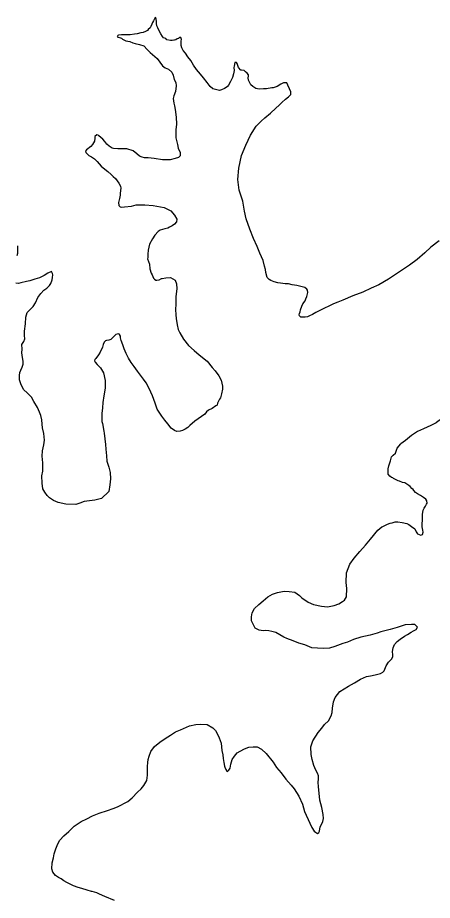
# Model space of a CAD drawing. Extents: x 31699 to 244310, y -8841 to 11474.
# Drawn here: x 146793.1 to 146973.3, y 2326.6 to 2710.4 of the extents above; entities that cross this region are included whole.
import ezdxf

# ---------------------------------------------------------------- set-up
doc = ezdxf.new("R2010")
doc.units = 0
doc.layers.add('R_Draft', color=7, linetype='Continuous')

msp = doc.modelspace()

# ---------------------------------------------------------------- linework, layer by layer
at = {"layer": 'R_Draft'}
for points in [[(146877.98, 2679.47), (146876.69, 2680.5), (146875.5, 2682.2), (146873.91, 2684.29), (146872.53, 2685.92), (146870.87, 2687.87), (146869.48, 2689.84), (146868.29, 2691.87), (146867.11, 2693.37), (146866, 2694.94), (146864.97, 2696.11), (146864.4, 2697.3), (146864.1, 2698.36), (146864.14, 2699.29), (146864.17, 2700.43), (146864.36, 2700.9), (146864, 2701.82), (146863.6, 2701.75), (146863.07, 2701.46), (146863.01, 2701.39), (146862.48, 2701.18), (146861.83, 2700.76), (146861.23, 2700.61), (146860.9, 2700.6), (146860.17, 2700.51), (146859.44, 2700.49), (146857.96, 2700.84), (146857.55, 2701.37), (146856.4, 2701.73), (146856.05, 2702.32), (146855.36, 2703.37), (146854.66, 2704.42), (146854.01, 2706), (146853.52, 2706.92), (146853.42, 2707.85), (146853.46, 2708.79), (146853.3, 2709.79), (146853.08, 2710.45), (146852.75, 2710.24), (146852.44, 2709.63), (146852.12, 2709.02), (146851.74, 2708.41), (146851.43, 2707.66), (146851, 2706.58), (146850.68, 2706.04), (146849.84, 2705.28), (146849.52, 2704.87), (146848.67, 2704.38), (146847.61, 2704.01), (146846.62, 2703.78), (146845.03, 2703.47), (146843.84, 2703.23), (146841.91, 2703.04), (146841.38, 2703.03), (146839.52, 2702.97), (146838.18, 2702.93), (146837.06, 2702.77), (146836.86, 2702.76), (146836.66, 2702.69), (146836.47, 2702.41), (146836.34, 2702.14), (146838.16, 2701.46), (146838.7, 2701.14), (146840.13, 2700.39), (146841.87, 2700.04), (146843.21, 2699.54), (146844.16, 2699.24), (146845.97, 2698.82), (146847.92, 2698.15), (146849.43, 2696.59), (146850.67, 2695.36), (146851.63, 2694.45), (146853.74, 2692.71), (146854.86, 2691.07), (146856.04, 2689.44), (146857.13, 2688.6), (146858.68, 2688.11), (146860.12, 2686.69), (146860.62, 2685.43), (146861.14, 2683.58), (146861.78, 2682.26), (146862.02, 2680.87), (146861.63, 2678.39), (146861.02, 2676.5), (146860.72, 2675.22), (146860.98, 2673.29), (146861.29, 2672.03), (146861.47, 2670.44), (146862.03, 2667.18), (146862.05, 2664.11), (146861.86, 2661.7), (146861.83, 2658.23), (146862.52, 2655.25), (146862.9, 2653.66), (146863.75, 2651.75), (146863.73, 2650.41), (146863.02, 2649.59), (146861.5, 2649.21), (146859.32, 2648.61), (146855.99, 2648.58), (146852.44, 2649.21)], [(146917.24, 2580.15), (146916.98, 2580.14), (146916.11, 2580.19), (146915.56, 2580.77), (146915.41, 2581.17), (146915.6, 2581.77), (146915.84, 2582.58), (146916.08, 2583.32), (146916.57, 2584.94), (146917.07, 2585.96), (146918.03, 2587.32), (146918.4, 2588.13), (146918.71, 2589.21), (146919.07, 2590.29), (146919.19, 2590.96), (146919.03, 2591.89), (146918.74, 2592.41), (146917.93, 2593.06), (146916.11, 2593.6), (146914.43, 2593.96), (146912.43, 2594.3), (146910.75, 2594.65), (146909.28, 2594.67), (146907.28, 2595.01), (146906.21, 2595.12), (146904.53, 2595.53), (146903.11, 2596.09), (146902.37, 2596.54), (146901.54, 2597.45), (146900.94, 2599.63), (146900.77, 2600.96), (146900.39, 2602.42), (146899.79, 2604.81), (146898.3, 2608.03), (146897.21, 2610.87), (146895.64, 2614.36), (146894.05, 2618.52), (146892.46, 2622.95), (146891.69, 2626.27), (146890.89, 2630.71), (146889.42, 2635.41), (146888.82, 2640.07), (146889.14, 2644.95), (146890.3, 2650.53), (146892.23, 2654.99), (146894.24, 2659.32), (146896.79, 2663.2), (146898.98, 2665.47), (146900.54, 2666.85), (146902.94, 2668.92), (146905.34, 2671.13), (146906.7, 2672.44), (146907.93, 2673.61), (146909.42, 2674.99), (146910.73, 2676.03), (146911.76, 2677), (146911.86, 2678.13), (146911.22, 2679.45), (146910.44, 2681.03), (146910.01, 2682.15), (146908.68, 2682.11), (146907.5, 2681.48), (146905.86, 2680.49), (146904.08, 2679.97), (146903.48, 2679.89), (146901.23, 2679.49), (146899.97, 2679.45), (146898.04, 2679.33), (146896.56, 2679.62), (146895.27, 2680.45), (146894.45, 2681.29), (146893.82, 2682.34), (146893.46, 2683.27), (146893.29, 2684.33), (146893.34, 2685.06), (146893.39, 2685.6), (146892.83, 2686.32), (146892.09, 2686.83), (146891.54, 2687.41), (146890.33, 2687.58), (146890.13, 2687.64), (146889.03, 2688.81), (146888.8, 2689.67), (146888.45, 2690.53), (146888.17, 2690.99), (146887.44, 2690.9), (146887.21, 2689.42), (146887.1, 2688.75), (146887.21, 2687.42), (146886.91, 2686.01), (146886.43, 2684.46), (146885.93, 2683.24), (146885.55, 2682.7), (146884.73, 2681.14), (146884.28, 2680.46), (146883.7, 2680.04), (146882.98, 2679.62), (146881.73, 2679.05), (146881.26, 2678.9), (146880.8, 2678.82), (146877.98, 2679.47)], [(146852.44, 2649.21), (146849.77, 2649.46), (146848.23, 2649.55), (146847.23, 2649.79), (146846.01, 2650.22), (146844.85, 2651.19), (146843.28, 2652.54), (146840.46, 2653.39), (146838.59, 2653.34), (146836.66, 2653.35), (146834.79, 2653.49), (146834.19, 2653.68), (146832.9, 2654.51), (146831.87, 2655.41), (146831.04, 2656.59), (146830.14, 2657.63), (146828.43, 2659.12), (146828.09, 2659.37), (146827.49, 2659.42), (146826.64, 2658.73), (146826.6, 2658.06), (146826.44, 2656.79), (146825.61, 2655.29), (146824.91, 2654.47), (146822.95, 2653.01), (146822.57, 2652.4), (146822.65, 2651.8), (146824.02, 2650.57), (146825.11, 2649.94), (146826.47, 2649.04), (146827.7, 2647.94), (146829.42, 2645.86), (146831, 2644.5), (146832.22, 2643.6), (146833.73, 2642.25), (146834.55, 2641.4), (146835.58, 2640.57), (146836.34, 2639.45), (146837.11, 2638.47), (146837.74, 2637.22), (146837.97, 2636.3), (146837.7, 2634.15), (146837.59, 2633.28), (146837.31, 2631.74), (146836.96, 2630.06), (146837.06, 2628.79), (146837.61, 2628.21), (146838.42, 2627.96), (146839.48, 2628.13), (146842.53, 2628.49), (146844.58, 2629.01), (146848.38, 2629.06), (146851.92, 2628.7), (146856.8, 2627.91), (146859.71, 2626.46), (146861.3, 2624.5), (146862.22, 2622.86), (146862.18, 2621.72), (146861.28, 2620.69), (146860.24, 2619.93), (146859.13, 2619.3), (146858.34, 2618.87), (146857.08, 2618.57), (146854.97, 2617.97), (146854.12, 2617.41), (146852.7, 2615.9), (146851.62, 2614.2), (146850.35, 2611.96), (146849.83, 2609.27), (146849.68, 2607.6), (146849.66, 2606.13), (146849.54, 2605.59), (146850.41, 2603.28), (146850.47, 2601.28), (146851.06, 2599.3), (146851.48, 2598.57), (146852.12, 2597.19), (146852.6, 2596.67), (146853.08, 2596.35), (146853.62, 2596.23), (146854.54, 2596.46), (146855.53, 2596.96), (146855.92, 2597.04), (146857.45, 2597.35), (146859.57, 2597.48), (146861.54, 2596.33), (146862.19, 2594.68), (146862.32, 2592.48), (146861.89, 2589.13), (146861.79, 2585.79), (146861.72, 2583.52), (146861.86, 2581.26), (146861.91, 2579.59), (146862.46, 2576.8), (146862.85, 2574.88), (146863.56, 2573.36), (146865.1, 2570.6), (146867.32, 2567.86), (146869.85, 2565.67), (146872.03, 2563.8), (146875.51, 2561.03)], [(146792.94, 2607.06), (146793.18, 2608.07), (146793.2, 2609.61), (146793.09, 2611.27)], [(146976.27, 2613.41), (146972.69, 2610.63), (146970.03, 2608.21), (146966.66, 2605.24), (146963.33, 2602.81), (146959.48, 2600.23), (146954.32, 2596.67), (146950, 2594.2), (146946.71, 2592.77), (146943.1, 2591.13), (146938.75, 2589.53), (146934.34, 2587.6), (146932.17, 2586.67), (146930.33, 2585.95), (146928.95, 2585.3), (146925.79, 2583.81), (146923.89, 2582.75), (146922.71, 2582.25), (146921.2, 2581.4), (146919.89, 2580.83), (146919.03, 2580.41), (146918.04, 2580.24), (146917.24, 2580.15)], [(146798.15, 2546.46), (146797.25, 2547.3), (146795.81, 2548.66), (146794.62, 2550.7), (146793.95, 2553.01), (146793.83, 2554.88), (146793.99, 2556.15), (146794.43, 2557.17), (146794.99, 2558.45), (146795.42, 2559.73), (146795.53, 2560.54), (146795.45, 2561.07), (146795.13, 2562.6), (146794.87, 2564.72), (146795.09, 2566.27), (146794.97, 2568.27), (146795.79, 2569.63), (146796.22, 2570.77), (146796.11, 2572.17), (146795.99, 2574.04), (146796.43, 2577.26), (146796.61, 2580.13), (146797.28, 2582.29), (146798.7, 2583.73), (146799.87, 2584.9), (146800.88, 2586.47), (146801.82, 2588.76), (146803.09, 2590.54), (146804.45, 2591.98), (146805.76, 2592.82), (146806.92, 2593.92), (146807.56, 2594.87), (146808.05, 2596.42), (146808.22, 2597.5), (146808.32, 2598.57), (146808.23, 2599.23), (146807.74, 2600.02), (146806.16, 2599.31), (146804.6, 2598.26), (146802.56, 2597.33), (146800.51, 2596.67), (146798.4, 2596.01), (146796.88, 2595.69), (146794.5, 2595.09), (146793.44, 2594.86), (146792.24, 2594.96)], [(146874.4, 2538.03), (146870.1, 2534.97), (146867.89, 2533.1), (146867.04, 2532.27), (146865.87, 2531.44), (146864.76, 2530.87), (146863.76, 2530.64), (146862.24, 2530.46), (146861.22, 2530.9), (146859.79, 2531.99), (146858.34, 2533.75), (146857.09, 2535.45), (146855.78, 2537.15), (146853.69, 2540.22), (146852.81, 2542.73), (146851.65, 2545.97), (146850.22, 2549.13), (146848.95, 2551.57), (146847.77, 2553.27), (146846.52, 2554.97), (146845.2, 2556.73), (146843.74, 2558.69), (146842.36, 2560.45), (146841.23, 2562.42), (146840.24, 2564.46), (146839.38, 2566.37), (146838.73, 2568.16), (146838.08, 2570.01), (146837.84, 2571.2), (146837.76, 2571.86), (146837.4, 2572.66), (146837.33, 2572.79), (146836.73, 2572.9), (146835.73, 2572.67), (146833.93, 2570.75), (146833.54, 2570.41), (146832.74, 2570.25), (146831.68, 2570.08), (146831.22, 2569.94), (146830.64, 2569.32), (146830.2, 2568.24), (146829.97, 2567.16), (146828.97, 2564.93), (146828.27, 2563.77), (146826.99, 2562.2), (146826.6, 2561.79), (146826.48, 2561.25), (146826.77, 2560.59), (146827.66, 2559.55), (146829.04, 2558.19), (146830.37, 2555.96), (146831.13, 2552.64), (146831.1, 2549.37), (146830.6, 2546.02), (146830.15, 2543.07), (146829.89, 2540.79), (146829.7, 2538.31), (146829.67, 2534.84), (146829.96, 2533.91), (146830.59, 2530.59), (146830.68, 2529.73), (146831.02, 2527.27), (146831.23, 2524.87), (146831.42, 2522.74), (146831.71, 2519.88), (146831.91, 2517.62), (146832.66, 2514.97), (146833.26, 2512.65), (146833.47, 2509.92), (146833.15, 2507.3), (146832.7, 2504.42), (146829.53, 2501.32), (146826.69, 2500.64), (146822.04, 2499.97), (146820.07, 2499.31), (146818.35, 2498.79), (146814.09, 2498.8), (146810.67, 2499.56), (146808.64, 2500.5), (146806.94, 2501.59), (146805.84, 2502.69), (146804.87, 2504.07), (146804.03, 2505.51), (146803.69, 2508.04), (146803.59, 2511.17), (146804, 2513.25), (146804.02, 2516.86), (146803.74, 2519.79), (146803.94, 2522), (146804.46, 2524.68), (146804.8, 2526.63), (146804.51, 2529.56), (146803.9, 2532.01), (146803.72, 2533.67), (146803.6, 2535.61), (146803.21, 2537.46), (146802.63, 2538.92), (146801.71, 2540.96), (146800.16, 2543.58), (146799.04, 2545.42), (146798.15, 2546.46)], [(146875.51, 2561.03), (146877.59, 2558.35), (146878.97, 2556.79), (146880.57, 2554.7), (146881.49, 2552.79), (146882.1, 2550.14), (146882.14, 2548.87), (146881.73, 2546.79), (146881.25, 2545.17), (146880.87, 2544.56), (146879.99, 2542.73), (146879.74, 2541.99), (146879.16, 2541.57), (146877.59, 2540.53), (146876.08, 2539.68), (146875.17, 2539.05), (146874.4, 2538.03)], [(146994.77, 2529.16), (146991.95, 2531.88), (146990.3, 2533.71), (146988.18, 2535.51), (146985.86, 2537.45), (146983.7, 2538.32), (146982.23, 2538.41), (146979.87, 2537.27), (146977.9, 2536.34), (146975.81, 2534.95), (146974.96, 2534.25), (146972.6, 2533.05), (146969.51, 2531.69), (146966.88, 2530.41), (146964.2, 2528.73), (146961.6, 2526.52), (146959.65, 2525.12)], [(146956.43, 2510.01), (146956.09, 2510.33), (146955.62, 2510.52), (146954.81, 2511.03), (146954.18, 2511.88), (146954.04, 2514.28), (146954.4, 2515.55), (146955.07, 2517.78), (146955.62, 2519.4), (146956.33, 2520.22), (146957.24, 2521.11), (146957.97, 2523.2), (146959.65, 2525.12)], [(146951.42, 2488.95), (146951.47, 2488.96), (146952.65, 2489.6), (146953.89, 2490.17), (146954.95, 2490.6), (146955.87, 2490.76), (146957.2, 2491.14), (146958.33, 2491.17), (146960.2, 2490.89), (146962.21, 2490.42), (146963.16, 2489.98), (146964.25, 2489.21), (146965.68, 2488.11), (146966.11, 2487.13), (146966.25, 2486.86), (146966.88, 2485.95), (146968.29, 2485.45), (146969.01, 2485.74), (146969.32, 2486.75), (146969.16, 2487.55), (146968.92, 2489.01), (146968.96, 2489.81), (146969.02, 2492.29), (146969.02, 2494.36), (146969.3, 2496.3), (146969.74, 2497.18), (146970.31, 2498.07), (146970.82, 2498.81), (146971.01, 2499.35), (146970.85, 2500.28), (146970.42, 2501.01), (146969.4, 2501.78), (146968.11, 2502.61), (146966.82, 2503.37), (146966.01, 2504.01), (146965.25, 2504.79), (146964.97, 2505.18), (146964.42, 2505.64), (146963.67, 2506.48), (146963.12, 2507), (146961.35, 2508.15), (146960.28, 2508.32), (146959, 2508.88), (146958.46, 2509), (146956.43, 2510.01)], [(146950.89, 2443.28), (146949.31, 2442.77), (146946.27, 2441.94), (146942.17, 2441.02), (146939.07, 2439.99), (146936.5, 2438.85), (146934.39, 2438.25), (146930.96, 2437.02), (146928.59, 2436.28), (146926.2, 2436.08), (146923.39, 2436.19), (146920.92, 2436.45), (146917.89, 2437.63), (146915.27, 2438.49), (146912.77, 2439.42), (146910.01, 2440.47), (146908.79, 2441.1), (146905.34, 2443.01), (146903.59, 2443.55), (146902.19, 2443.78), (146900.78, 2443.87), (146899.79, 2443.84), (146898.05, 2444.13), (146896.36, 2444.94), (146894.73, 2448.17), (146894.74, 2449.9), (146894.96, 2451.65), (146895.97, 2453.48), (146897.85, 2455.27), (146899.73, 2456.79), (146901.81, 2458.52), (146903.84, 2459.72), (146906.02, 2460.52), (146908.87, 2461), (146911.07, 2460.93), (146913.54, 2460.54), (146915.58, 2459.2), (146916.55, 2458.16), (146919.33, 2456.24), (146921.63, 2455.17), (146925.11, 2454.47), (146927.79, 2454.22), (146930.7, 2454.84), (146932.68, 2455.56), (146934.31, 2456.48), (146935.16, 2457.17), (146935.98, 2458.6), (146936.08, 2462.14), (146935.93, 2464.87), (146936.07, 2469.01), (146937.43, 2472.73), (146939.35, 2475.39), (146941.86, 2478.33), (146944.24, 2481.01), (146946.43, 2483.61), (146949.58, 2487.63)], [(146949.58, 2487.63), (146951.42, 2488.95)], [(146880.72, 2397.28), (146881.53, 2394.9), (146881.89, 2391.71), (146882.27, 2389.92), (146882.46, 2388.19), (146882.64, 2386.52), (146882.95, 2385), (146883.1, 2384.53), (146883.53, 2383.48), (146883.95, 2382.82), (146884.22, 2382.56), (146884.29, 2382.57), (146884.87, 2383.12), (146885.44, 2384.07), (146885.73, 2385.75), (146886.33, 2387.77), (146887.29, 2389.26), (146888.44, 2390.77), (146889.82, 2391.47), (146891.66, 2392.4), (146893.5, 2393.19), (146895.43, 2393.38), (146897.16, 2393.36), (146899.12, 2392.28), (146901.04, 2390.47), (146904.09, 2386.62), (146905.62, 2384.33), (146907.56, 2381.98), (146909.57, 2379.24), (146911.98, 2376.71), (146913.23, 2375.01), (146915.32, 2371.93), (146916.88, 2368.44), (146917.78, 2365.26), (146920.06, 2360.12), (146920.98, 2358.28), (146921.96, 2356.7), (146922.51, 2356.19), (146923.39, 2355.68), (146924.05, 2356.03), (146924.29, 2356.71), (146924.57, 2358.52), (146925.33, 2359.88), (146925.7, 2360.82), (146926.06, 2362.17), (146925.88, 2363.9), (146925.26, 2366.95), (146924.43, 2370.13), (146924.07, 2373.19), (146923.86, 2375.92), (146923.73, 2377.99), (146923.82, 2379.26), (146923.78, 2380.79), (146923.35, 2381.85), (146922.64, 2383.16), (146921.85, 2385.21), (146921.04, 2387.79), (146920.64, 2389.98), (146920.54, 2393.38), (146921.39, 2395.94), (146923.75, 2399.55), (146925.23, 2401.47), (146926.38, 2403.1), (146928.13, 2404.62), (146929.4, 2406.8), (146929.76, 2408.21), (146929.96, 2410.22), (146930.35, 2412.97), (146931.09, 2414.86), (146933.15, 2417.39), (146936.81, 2419.7), (146939.43, 2421.18), (146942.04, 2422.79), (146944.68, 2423.87), (146946.4, 2424.19), (146948.45, 2424.72), (146950.77, 2425.18), (146951.82, 2425.75), (146952.39, 2426.43), (146953.26, 2428.53), (146954.22, 2430.09), (146955.51, 2431.4), (146956.08, 2432.49), (146956.18, 2433.36), (146956.01, 2434.82), (146956.29, 2436.43), (146956.92, 2437.85), (146958.01, 2439.08), (146959.31, 2440.19), (146961.27, 2441.52), (146962.58, 2442.22), (146964.09, 2443.14), (146965.07, 2443.83), (146966.25, 2444.34), (146966.82, 2445.35), (146965.65, 2446.52), (146964.25, 2446.55), (146961.53, 2446.4), (146957.96, 2445.29), (146954.99, 2444.4), (146950.89, 2443.28)], [(146835.13, 2326.5), (146831.02, 2328.32), (146828.66, 2329.25), (146827.51, 2329.82), (146825.43, 2330.42), (146825.16, 2330.48), (146823.28, 2331.03), (146820.92, 2331.76), (146819.31, 2332.11), (146817.29, 2332.85), (146816.14, 2333.49), (146814.52, 2334.37), (146813.16, 2335.13), (146812, 2335.97), (146810.79, 2336.53), (146809.56, 2337.43), (146808.39, 2338.8), (146807.88, 2340.32), (146808.07, 2342.93), (146808.67, 2345.08), (146808.95, 2346.76), (146809.62, 2348.98), (146810.49, 2351.15), (146811.44, 2352.71), (146813.12, 2354.56), (146815.26, 2356.49), (146817.59, 2358.77), (146820.66, 2360.86), (146823.22, 2362), (146825.58, 2363.34), (146828.54, 2364.5), (146832.11, 2365.6), (146834.61, 2366.48), (146836.45, 2367.2), (146840.91, 2369.54), (146842.86, 2371.19), (146845.19, 2373.6), (146846.74, 2375.11), (146847.9, 2376.48), (146849.17, 2378.72), (146849.56, 2381.07), (146849.52, 2384.74), (146849.67, 2386.48), (146849.76, 2387.82), (146850.19, 2389.24), (146850.93, 2391.26), (146852.53, 2393.44), (146854.87, 2395.32), (146857.22, 2396.99), (146859.51, 2398.39), (146861.73, 2399.79), (146863.9, 2400.79), (146867.78, 2402.51), (146870.56, 2403.06), (146872.75, 2403.19), (146875.49, 2403.07), (146877.86, 2401.67), (146879.03, 2400.5), (146879.8, 2399.19), (146880.72, 2397.28)]]:
    msp.add_lwpolyline(points, dxfattribs=at)

doc.saveas('drawing.dxf')
